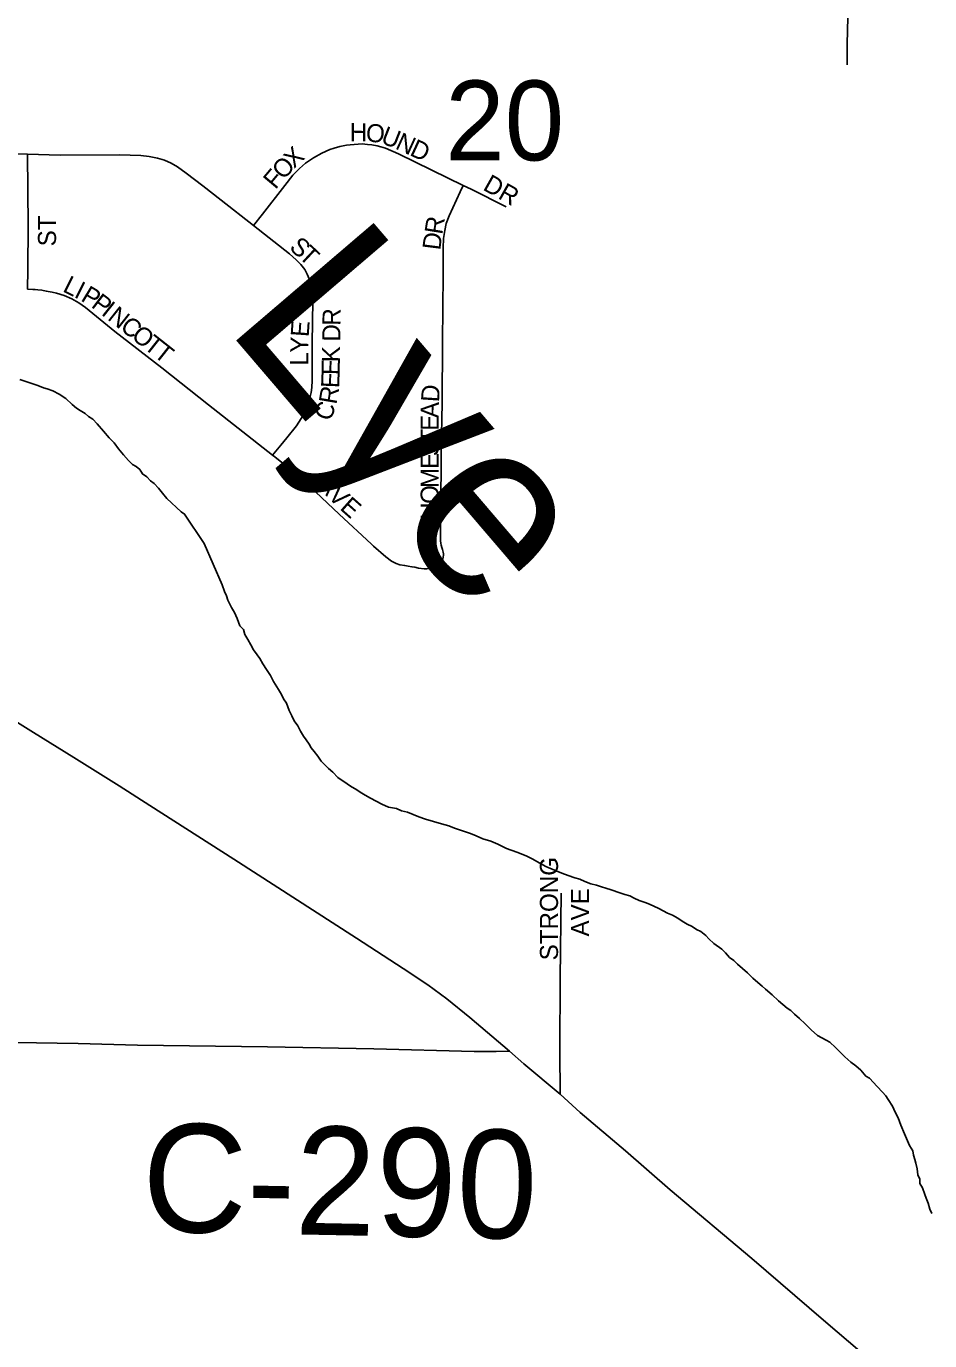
# Model space of a CAD drawing. Extents: x 0 to 68, y 0 to 52.9.
# Drawn here: x 56.946 to 58.195, y 49.64 to 51.458 of the extents above; entities that cross this region are included whole.
import ezdxf

# ---------------------------------------------------------------- set-up
doc = ezdxf.new("R2010")
doc.units = 0
for name, color, linetype in [('Default', 7, 'Continuous'), ('GM_X_County_Road', 7, 'Continuous'), ('GM_X_County_Road_Text', 7, 'Continuous'), ('GM_X_Minor_River', 7, 'Continuous'), ('GM_X_Minor_River_Text', 7, 'Continuous'), ('GM_X_State_Route', 7, 'Continuous')]:
    doc.layers.add(name, color=color, linetype=linetype)

msp = doc.modelspace()

# ---------------------------------------------------------------- linework, layer by layer
at = {"layer": 'Default'}
for points in [[(58.0808, 51.4047), (58.0808, 51.4339), (58.0815, 51.47), (58.0823, 51.5061), (58.0829, 51.5503)], [(56.7466, 51.2846), (56.8868, 51.2817), (56.9322, 51.2817), (56.9473, 51.2813)], [(56.9471, 51.0943), (56.9476, 51.1215), (56.9481, 51.1818), (56.9473, 51.2813)], [(56.9473, 51.2813), (56.9924, 51.2799), (57.0743, 51.28), (57.1039, 51.2792), (57.1155, 51.2781), (57.1271, 51.2758), (57.1367, 51.2728), (57.1459, 51.2687), (57.1546, 51.2635), (57.1667, 51.2547), (57.1895, 51.2375), (57.2151, 51.2176), (57.26, 51.1824)], [(57.26, 51.1824), (57.2721, 51.1979), (57.303, 51.2379), (57.3142, 51.2519), (57.3232, 51.2612), (57.3319, 51.2687), (57.3428, 51.2759), (57.3543, 51.2824), (57.3651, 51.2874), (57.3714, 51.2894), (57.3793, 51.2916), (57.3884, 51.2935), (57.3936, 51.2942), (57.3991, 51.2947), (57.4102, 51.2952), (57.4175, 51.2947), (57.4232, 51.2941), (57.4309, 51.2927), (57.436, 51.2912), (57.4421, 51.2892), (57.4604, 51.2815), (57.5062, 51.2592), (57.5498, 51.2379)], [(57.5181, 50.7157), (57.5202, 50.7183), (57.5214, 50.7209), (57.5222, 50.7235), (57.5226, 50.7262), (57.5224, 50.7282), (57.5221, 50.7305), (57.5211, 50.7344), (57.5201, 50.7369), (57.5192, 50.7402), (57.5187, 50.7431), (57.5185, 50.7464), (57.5182, 50.7518), (57.5182, 50.7876), (57.5192, 50.8417), (57.5194, 50.8712), (57.5205, 50.9368), (57.5209, 51.0221), (57.5218, 51.114), (57.5221, 51.1517), (57.5227, 51.1646), (57.5242, 51.1757), (57.5264, 51.185), (57.5301, 51.1956), (57.5457, 51.229), (57.5498, 51.2379)], [(57.5498, 51.2379), (57.5606, 51.2326), (57.6091, 51.2082)], [(57.26, 51.1824), (57.3096, 51.1431), (57.3189, 51.1351), (57.3253, 51.1285), (57.3306, 51.1217)], [(57.2862, 50.8649), (57.2976, 50.8785), (57.306, 50.8886), (57.3193, 50.9055), (57.3258, 50.9154), (57.3311, 50.9259), (57.3337, 50.9319), (57.336, 50.9384), (57.3376, 50.9442), (57.3393, 50.9515), (57.3403, 50.9581), (57.3409, 50.9682), (57.3411, 51.0193), (57.3416, 51.0785), (57.341, 51.0903), (57.3402, 51.0957), (57.3393, 51.1003), (57.3368, 51.1085), (57.334, 51.1149), (57.3306, 51.1217)], [(56.9471, 51.0943), (56.9546, 51.0941), (56.958, 51.0939), (56.9616, 51.0934), (56.9671, 51.0928), (56.9733, 51.0918), (56.9813, 51.0902), (56.9875, 51.0886), (56.9982, 51.0854), (57.0085, 51.081), (57.0183, 51.0755), (57.0273, 51.0689), (57.0681, 51.0359), (57.1329, 50.9853), (57.1974, 50.9345), (57.2862, 50.8649)], [(57.2862, 50.8649), (57.2891, 50.8626), (57.3133, 50.843), (57.3377, 50.8212), (57.3784, 50.783), (57.4229, 50.7415), (57.4258, 50.739), (57.4427, 50.7241), (57.4508, 50.718), (57.457, 50.7148), (57.462, 50.7131), (57.4688, 50.7119), (57.4734, 50.7112), (57.4789, 50.7104), (57.483, 50.7096), (57.4881, 50.7085), (57.4958, 50.7076), (57.4994, 50.7076), (57.5023, 50.7078), (57.5052, 50.7083), (57.5076, 50.709), (57.5104, 50.7103), (57.5122, 50.7114), (57.5181, 50.7157)], [(57.6835, 50.04), (57.6835, 50.0411), (57.684, 50.1405), (57.6854, 50.2587)], [(57.6839, 49.9805), (57.6835, 50.04)]]:
    msp.add_lwpolyline(points, dxfattribs=at)
at = {"layer": 'GM_X_County_Road'}
msp.add_lwpolyline([(56.9307, 50.052), (57.0175, 50.0506), (57.0992, 50.0487), (57.279, 50.046), (57.4262, 50.0433), (57.5651, 50.0399), (57.5952, 50.0399), (57.6136, 50.04)], dxfattribs=at)
at = {"layer": 'GM_X_Minor_River'}
for points in [[(56.9366, 50.9695), (56.9615, 50.961), (56.9694, 50.9578), (56.9744, 50.9567), (56.9824, 50.9535), (56.9913, 50.9493), (57.0002, 50.9431), (57.0091, 50.9349), (57.015, 50.9298), (57.02, 50.9267), (57.0269, 50.9225), (57.0318, 50.9184), (57.0378, 50.9143), (57.0437, 50.9082), (57.0525, 50.8979), (57.0603, 50.8888), (57.0672, 50.8816), (57.0731, 50.8735), (57.0799, 50.8653), (57.0868, 50.8571), (57.0927, 50.852), (57.0977, 50.8489), (57.1026, 50.8448), (57.1065, 50.8387), (57.1124, 50.8345), (57.1173, 50.8294), (57.1223, 50.8253), (57.1282, 50.8192), (57.134, 50.812), (57.1399, 50.8049), (57.1596, 50.7864), (57.1646, 50.7833), (57.1646, 50.7833), (57.1915, 50.7427)], [(57.1915, 50.7427), (57.2166, 50.6853), (57.2195, 50.6762), (57.2225, 50.6702), (57.2244, 50.6641), (57.2293, 50.654), (57.2333, 50.6469), (57.2372, 50.6388), (57.2411, 50.6287), (57.2461, 50.6237), (57.248, 50.6166), (57.2519, 50.6095), (57.2559, 50.6024), (57.2598, 50.5953), (57.2648, 50.5883), (57.2687, 50.5832), (57.2727, 50.5761), (57.2776, 50.568), (57.2835, 50.5599), (57.2875, 50.5518), (57.2944, 50.5407), (57.2983, 50.5336), (57.3012, 50.5275), (57.3052, 50.5214), (57.3072, 50.5164), (57.3091, 50.5113), (57.313, 50.5042), (57.316, 50.4972), (57.3209, 50.4901), (57.3249, 50.483), (57.3288, 50.4759), (57.3328, 50.4708), (57.3367, 50.4648), (57.3397, 50.4597), (57.3436, 50.4546), (57.3486, 50.4485), (57.3535, 50.4414), (57.3585, 50.4363), (57.3635, 50.4313), (57.3695, 50.4262), (57.3764, 50.419), (57.3894, 50.4098), (57.3954, 50.4057), (57.4014, 50.4026), (57.4074, 50.3985), (57.4144, 50.3944), (57.4214, 50.3903), (57.4294, 50.3862), (57.4374, 50.3821), (57.4464, 50.3779), (57.4575, 50.3758), (57.4645, 50.3727), (57.4725, 50.3706), (57.4805, 50.3675), (57.4885, 50.3643), (57.4976, 50.3612), (57.5086, 50.358), (57.5196, 50.3549), (57.5297, 50.3517), (57.5377, 50.3486), (57.5447, 50.3465), (57.5527, 50.3434), (57.5597, 50.3413), (57.5678, 50.3382), (57.5768, 50.334), (57.5878, 50.3309), (57.5978, 50.3267), (57.6098, 50.3206), (57.6239, 50.3154), (57.6369, 50.3102), (57.6459, 50.306), (57.6549, 50.3009), (57.6639, 50.2957), (57.6759, 50.2906), (57.6859, 50.2864), (57.695, 50.2833), (57.704, 50.2801), (57.711, 50.278), (57.718, 50.2749), (57.726, 50.2718), (57.7341, 50.2697), (57.7411, 50.2676), (57.7471, 50.2655), (57.7541, 50.2634), (57.7662, 50.2592), (57.7732, 50.2571), (57.7802, 50.255), (57.7862, 50.2519), (57.7932, 50.2488), (57.8012, 50.2457), (57.8073, 50.2436), (57.8203, 50.2374), (57.8263, 50.2343), (57.8323, 50.2313), (57.8393, 50.2281), (57.8463, 50.224), (57.8523, 50.2199), (57.8593, 50.2158), (57.8663, 50.2127), (57.8723, 50.2086), (57.8783, 50.2055)], [(57.8783, 50.2055), (57.8853, 50.2004), (57.8892, 50.1954), (57.8962, 50.1892), (57.9072, 50.1811), (57.9122, 50.176), (57.9181, 50.1699), (57.9241, 50.1658), (57.9291, 50.1607), (57.9361, 50.1546), (57.943, 50.1484), (57.95, 50.1413), (57.957, 50.1352), (57.9629, 50.1301), (57.9679, 50.126), (57.9769, 50.1179), (57.9858, 50.1097), (57.9918, 50.1046), (57.9978, 50.0995), (58.0028, 50.0964), (58.0078, 50.0913), (58.0147, 50.0852), (58.0227, 50.0781), (58.0307, 50.0699), (58.0396, 50.0618), (58.0516, 50.0556), (58.0566, 50.0525), (58.0646, 50.0454), (58.0706, 50.0393), (58.0775, 50.0322), (58.0855, 50.025), (58.0925, 50.0199), (58.0995, 50.0138), (58.1064, 50.0057), (58.1114, 50.0026), (58.1223, 49.9914), (58.1293, 49.9833), (58.1342, 49.9782), (58.1372, 49.9731), (58.1431, 49.964), (58.1471, 49.9559), (58.151, 49.9478), (58.1549, 49.9377), (58.1598, 49.9256), (58.1666, 49.9095), (58.1716, 49.9024), (58.1725, 49.8963), (58.1744, 49.8903), (58.1754, 49.8852), (58.1773, 49.8772), (58.1782, 49.8691), (58.1811, 49.8631), (58.1811, 49.857), (58.185, 49.8509), (58.1879, 49.8419), (58.1899, 49.8368), (58.1928, 49.8298), (58.1947, 49.8217), (58.1977, 49.8156)]]:
    msp.add_lwpolyline(points, dxfattribs=at)
at = {"layer": 'GM_X_State_Route'}
for points in [[(56.906, 50.5124), (56.9373, 50.4925), (56.9556, 50.4808), (57.0115, 50.4464), (57.0739, 50.4071), (57.1165, 50.3799), (57.2328, 50.3057), (57.402, 50.1964), (57.4669, 50.1545), (57.5009, 50.1318), (57.5273, 50.1125), (57.5591, 50.0868), (57.6136, 50.04), (57.6337, 50.0227), (57.6839, 49.9805)], [(57.6839, 49.9805), (57.7114, 49.9553), (57.7739, 49.9022), (57.8357, 49.8485), (57.9486, 49.7534), (58.048, 49.6678), (58.3908, 49.375), (58.4906, 49.2899), (58.5404, 49.2473), (58.5999, 49.1988), (58.769, 49.0515), (58.8509, 48.9849), (58.9224, 48.9239), (58.9405, 48.9085)]]:
    msp.add_lwpolyline(points, dxfattribs=at)

# ---------------------------------------------------------------- texts
at = {"layer": 'Default'}
for s, height, rotation, p in [('20', 0.1105, 0, (57.5249, 51.2725)), ('H', 0.025, 359.5628, (57.3928, 51.2991)), ('O', 0.025, 354.0219, (57.4142, 51.299)), ('U', 0.025, 338.5842, (57.4344, 51.2971)), ('N', 0.025, 335.4982, (57.4545, 51.2892)), ('D', 0.025, 335.3317, (57.4745, 51.2801)), ('X', 0.025, 43.0059, (57.3158, 51.2604)), ('F', 0.025, 50.0685, (57.2902, 51.2313)), ('O', 0.025, 47.4734, (57.3013, 51.2446)), ('DR', 0.025, 330.6332, (57.5756, 51.2325)), ('ST', 0.025, 90, (56.9868, 51.1536)), ('R', 0.025, 80.9049, (57.5207, 51.1691)), ('D', 0.025, 82.856, (57.518, 51.1475)), ('S', 0.025, 318.1509, (57.308, 51.1505)), ('T', 0.025, 316.9124, (57.321, 51.1389)), ('L', 0.025, 333.1906, (56.9946, 51.0918)), ('I', 0.025, 333.1762, (57.0103, 51.0839)), ('P', 0.025, 328.8489, (57.0197, 51.0791)), ('P', 0.025, 322.753, (57.0341, 51.0704)), ('I', 0.025, 321.6611, (57.0481, 51.0599)), ('N', 0.025, 321.6132, (57.0567, 51.053)), ('R', 0.025, 89.0678, (57.38, 51.0436)), ('C', 0.025, 321.6443, (57.0739, 51.0394)), ('E', 0.025, 86.1168, (57.336, 51.0277)), ('D', 0.025, 89.0382, (57.3797, 51.0216)), ('O', 0.025, 321.6304, (57.0895, 51.0271)), ('T', 0.025, 321.6218, (57.1067, 51.0134)), ('Y', 0.025, 88.404, (57.3354, 51.006)), ('T', 0.025, 321.6549, (57.1205, 51.0025)), ('K', 0.025, 89.0469, (57.3792, 50.993)), ('L', 0.025, 89.8634, (57.3354, 50.9886)), ('E', 0.025, 88.8012, (57.3788, 50.9753)), ('E', 0.025, 87.8448, (57.3781, 50.9572)), ('R', 0.025, 80.2153, (57.3744, 50.9341)), ('D', 0.025, 86.2383, (57.5162, 50.9375)), ('C', 0.025, 68.8526, (57.3658, 50.9104)), ('A', 0.025, 89.1475, (57.5158, 50.9159)), ('E', 0.025, 89.9707, (57.5158, 50.8984)), ('T', 0.025, 89.9707, (57.5158, 50.8808)), ('S', 0.025, 89.9727, (57.5158, 50.8632)), ('E', 0.025, 89.9821, (57.5158, 50.8456)), ('M', 0.025, 89.9818, (57.5158, 50.8192)), ('A', 0.025, 315.2937, (57.3456, 50.8225)), ('V', 0.025, 315.3174, (57.3613, 50.807)), ('E', 0.025, 318.3267, (57.378, 50.7905)), ('O', 0.025, 89.9781, (57.5158, 50.7972)), ('H', 0.025, 89.9781, (57.5158, 50.7752)), ('STRONG', 0.025, 90, (57.6808, 50.1658)), ('AVE', 0.025, 90, (57.7238, 50.1988))]:
    msp.add_text(s, height=height, rotation=rotation, dxfattribs=at).set_placement(p)
at = {"layer": 'GM_X_County_Road_Text'}
msp.add_text('C-290', height=0.15, rotation=358.8975, dxfattribs=at).set_placement((57.1047, 49.7908))
at = {"layer": 'GM_X_Minor_River_Text'}
msp.add_text('Lye', height=0.25011, rotation=310.5421, dxfattribs=at).set_placement((57.218, 51.0442))

doc.saveas('drawing.dxf')
